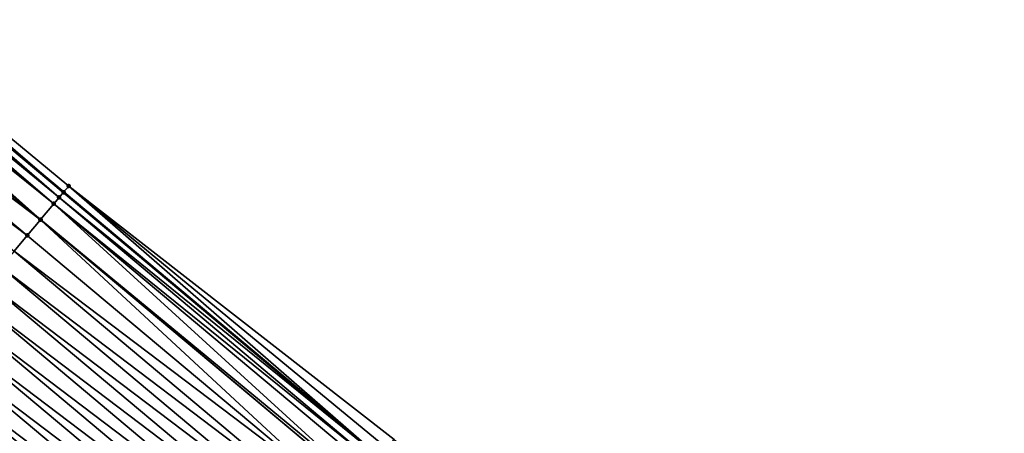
# Model space of a CAD drawing. Header units: feet. Extents: x 2007189 to 2022806, y 818621 to 837694.
# Tile 383 of 656: x 2016533 to 2016581, y 819327 to 819347. Entities that reach past the tile are written whole.
import ezdxf

# ---------------------------------------------------------------- set-up
doc = ezdxf.new("R2010")
doc.units = ezdxf.units.FT
doc.header["$MEASUREMENT"] = 0
for name, color, linetype, lineweight in [('EP_Travel Lane', 172, 'Continuous', 53), ('Road Shots', 141, 'Continuous', 100), ('Road X-Section', 40, 'Continuous', 13)]:
    doc.layers.add(name, color=color, linetype=linetype, lineweight=lineweight)
doc.layers.add('I-77-MM17-21_SB-Surface-Border', color=7, linetype='Continuous')
doc.layers.add('I-77-MM17-21_SB-Surface-TIN', color=7, linetype='Continuous')

msp = doc.modelspace()

# ---------------------------------------------------------------- linework, layer by layer
at = {"layer": 'EP_Travel Lane'}
msp.add_polyline3d([(2016489.559565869, 819377.674227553, 270.3261203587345), (2016504.881901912, 819364.8223237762, 270.560315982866), (2016520.204206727, 819351.9704461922, 270.797772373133), (2016535.526343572, 819339.1187094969, 271.0527361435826), (2016550.848425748, 819326.2670186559, 271.3134064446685), (2016566.170728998, 819313.4151423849, 271.5510221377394), (2016581.493008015, 819300.5632864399, 271.7911614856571), (2016596.840023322, 819287.6751615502, 272.0582540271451), (2016612.121967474, 819274.7761192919, 272.3368764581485), (2016627.40432243, 819261.8767302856, 272.572743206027), (2016642.686517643, 819248.9774761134, 272.8252394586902), (2016657.96883945, 819236.0781150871, 273.0645519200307), (2016673.251180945, 819223.1787374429, 273.3018164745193), (2016688.533488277, 819210.2793886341, 273.5426388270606), (2016703.815714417, 819197.3801083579, 273.7919141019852), (2016719.097995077, 819184.4807820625, 274.0355159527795), (2016734.380056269, 819171.5816410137, 274.3019561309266), (2016749.65505463, 819158.6942299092, 274.5888565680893)], dxfattribs=at)
at = {"layer": 'I-77-MM17-21_SB-Surface-Border', "color": 3, "linetype": 'Continuous', "lineweight": -3}
msp.add_polyline3d([(2016489.732447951, 819377.8802853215, 270.3232260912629), (2016505.054784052, 819365.0283907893, 270.5578926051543), (2016520.377091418, 819352.1765203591, 270.7955601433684), (2016535.778398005, 819339.4191846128, 271.0511854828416), (2016551.562114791, 819327.1172943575, 271.2825340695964), (2016566.804348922, 819314.1698302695, 271.5136050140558), (2016581.665917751, 819300.7693767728, 271.7882463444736), (2016597.013543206, 819287.8806535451, 272.0539932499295), (2016612.295497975, 819274.9816023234, 272.3315104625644), (2016627.577837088, 819262.0822266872, 272.5690261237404), (2016643.827892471, 819250.3289423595, 272.7862371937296), (2016658.787587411, 819237.0475971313, 273.0380198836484), (2016674.392792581, 819224.5300038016, 273.2381648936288), (2016688.707019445, 819210.4848710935, 273.5372030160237), (2016703.989215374, 819197.5856163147, 273.7896226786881), (2016719.916737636, 819185.4502686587, 274.0095461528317), (2016734.553570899, 819171.7871374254, 274.2982413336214), (2016749.827811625, 819158.8992363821, 274.5862957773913)], dxfattribs=at)
at = {"layer": 'I-77-MM17-21_SB-Surface-TIN', "color": 128, "linetype": 'Continuous', "lineweight": -3}
for points in [[(2016519.867940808, 819351.5696257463, 270.802075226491), (2016535.314476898, 819338.8661169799, 271.0527361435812), (2016520.204206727, 819351.9704461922, 270.797772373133)], [(2016520.377091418, 819352.1765203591, 270.7955601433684), (2016520.204206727, 819351.9704461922, 270.797772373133), (2016535.526958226, 819339.1194423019, 271.0527361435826)], [(2016535.526958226, 819339.1194423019, 271.0527361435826), (2016520.204206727, 819351.9704461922, 270.797772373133), (2016535.526343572, 819339.1187094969, 271.0527361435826)], [(2016535.314476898, 819338.8661169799, 271.0527361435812), (2016535.526343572, 819339.1187094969, 271.0527361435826), (2016520.204206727, 819351.9704461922, 270.797772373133)], [(2016520.377091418, 819352.1765203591, 270.7955601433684), (2016535.526958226, 819339.1194423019, 271.0527361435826), (2016535.778398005, 819339.4191846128, 271.0511854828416)], [(2016519.47567992, 819351.101851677, 270.7963644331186), (2016535.056589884, 819338.5586233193, 271.0509605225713), (2016519.734396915, 819351.4103977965, 270.8013706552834)], [(2016519.734396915, 819351.4103977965, 270.8013706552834), (2016535.056589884, 819338.5586233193, 271.0509605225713), (2016519.867940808, 819351.5696257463, 270.802075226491)], [(2016519.867940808, 819351.5696257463, 270.802075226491), (2016535.056589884, 819338.5586233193, 271.0509605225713), (2016535.314476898, 819338.8661169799, 271.0527361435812)], [(2016519.091908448, 819350.6441024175, 270.7857015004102), (2016534.414067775, 819337.7923561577, 271.038798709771), (2016519.47567992, 819351.101851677, 270.7963644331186)], [(2016519.47567992, 819351.101851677, 270.7963644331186), (2016534.414067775, 819337.7923561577, 271.038798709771), (2016535.056589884, 819338.5586233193, 271.0509605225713)], [(2016518.449466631, 819349.8777679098, 270.7651689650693), (2016534.406104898, 819337.7828587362, 271.0385990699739), (2016519.091908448, 819350.6441024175, 270.7857015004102)], [(2016519.091908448, 819350.6441024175, 270.7857015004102), (2016534.406104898, 819337.7828587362, 271.0385990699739), (2016534.414067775, 819337.7923561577, 271.038798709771)], [(2016517.807029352, 819349.1114295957, 270.7441633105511), (2016533.771615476, 819337.0260304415, 271.0193590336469), (2016518.449466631, 819349.8777679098, 270.7651689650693)], [(2016518.449466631, 819349.8777679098, 270.7651689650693), (2016533.771615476, 819337.0260304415, 271.0193590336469), (2016534.406104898, 819337.7828587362, 271.0385990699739)], [(2016517.807029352, 819349.1114295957, 270.7441633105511), (2016533.129175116, 819336.2596947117, 270.998674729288), (2016533.771615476, 819337.0260304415, 271.0193590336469)], [(2016535.778398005, 819339.4191846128, 271.0511854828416), (2016535.526958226, 819339.1194423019, 271.0527361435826), (2016550.857277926, 819326.2775776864, 271.3136759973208)], [(2016535.778398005, 819339.4191846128, 271.0511854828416), (2016551.21259824, 819326.7010159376, 271.3042761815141), (2016551.562114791, 819327.1172943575, 271.2825340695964)], [(2016535.778398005, 819339.4191846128, 271.0511854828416), (2016550.857277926, 819326.2775776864, 271.3136759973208), (2016551.21259824, 819326.7010159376, 271.3042761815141)], [(2016535.314476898, 819338.8661169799, 271.0527361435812), (2016550.848425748, 819326.2670186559, 271.3134064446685), (2016535.526343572, 819339.1187094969, 271.0527361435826)], [(2016535.526958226, 819339.1194423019, 271.0527361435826), (2016535.526343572, 819339.1187094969, 271.0527361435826), (2016550.848425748, 819326.2670186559, 271.3134064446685)], [(2016535.526958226, 819339.1194423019, 271.0527361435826), (2016550.848425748, 819326.2670186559, 271.3134064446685), (2016550.857277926, 819326.2775776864, 271.3136759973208)], [(2016534.414067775, 819337.7923561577, 271.038798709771), (2016549.837122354, 819325.060942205, 271.2940875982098), (2016535.056589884, 819338.5586233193, 271.0509605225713)], [(2016535.056589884, 819338.5586233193, 271.0509605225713), (2016550.612150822, 819325.9851858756, 271.3062117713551), (2016535.314476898, 819338.8661169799, 271.0527361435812)], [(2016535.056589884, 819338.5586233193, 271.0509605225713), (2016550.378742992, 819325.7068822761, 271.3047127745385), (2016550.612150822, 819325.9851858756, 271.3062117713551)], [(2016535.056589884, 819338.5586233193, 271.0509605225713), (2016549.837122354, 819325.060942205, 271.2940875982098), (2016550.378742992, 819325.7068822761, 271.3047127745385)], [(2016535.314476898, 819338.8661169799, 271.0527361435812), (2016550.612150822, 819325.9851858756, 271.3062117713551), (2016550.848425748, 819326.2670186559, 271.3134064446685)], [(2016533.771615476, 819337.0260304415, 271.0193590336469), (2016549.093804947, 819324.1742588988, 271.269319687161), (2016534.406104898, 819337.7828587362, 271.0385990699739)], [(2016534.406104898, 819337.7828587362, 271.0385990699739), (2016549.736233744, 819324.9406043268, 271.2912097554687), (2016534.414067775, 819337.7923561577, 271.038798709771)], [(2016534.406104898, 819337.7828587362, 271.0385990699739), (2016549.093804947, 819324.1742588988, 271.269319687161), (2016549.736233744, 819324.9406043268, 271.2912097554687)], [(2016534.414067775, 819337.7923561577, 271.038798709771), (2016549.736233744, 819324.9406043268, 271.2912097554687), (2016549.837122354, 819325.060942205, 271.2940875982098)], [(2016533.129175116, 819336.2596947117, 270.998674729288), (2016549.093804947, 819324.1742588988, 271.269319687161), (2016533.771615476, 819337.0260304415, 271.0193590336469)], [(2016532.486710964, 819335.4933789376, 270.9804707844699), (2016548.451369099, 819323.407919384, 271.2481645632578), (2016533.129175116, 819336.2596947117, 270.998674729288)], [(2016533.129175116, 819336.2596947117, 270.998674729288), (2016548.451369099, 819323.407919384, 271.2481645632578), (2016549.093804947, 819324.1742588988, 271.269319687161)], [(2016531.84423621, 819334.7270720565, 270.9633721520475), (2016547.808908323, 819322.6416007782, 271.2296082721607), (2016532.486710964, 819335.4933789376, 270.9804707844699)], [(2016532.486710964, 819335.4933789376, 270.9804707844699), (2016547.808908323, 819322.6416007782, 271.2296082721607), (2016548.451369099, 819323.407919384, 271.2481645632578)], [(2016531.201770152, 819333.9607578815, 270.9453669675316), (2016547.166445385, 819321.8752839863, 271.2112774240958), (2016531.84423621, 819334.7270720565, 270.9633721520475)], [(2016531.84423621, 819334.7270720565, 270.9633721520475), (2016547.166445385, 819321.8752839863, 271.2112774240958), (2016547.808908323, 819322.6416007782, 271.2296082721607)], [(2016530.559324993, 819333.1944261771, 270.9251829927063), (2016546.523984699, 819321.1089653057, 271.1927118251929), (2016531.201770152, 819333.9607578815, 270.9453669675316)], [(2016531.201770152, 819333.9607578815, 270.9453669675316), (2016546.523984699, 819321.1089653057, 271.1927118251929), (2016547.166445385, 819321.8752839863, 271.2112774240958)], [(2016529.916880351, 819332.4280940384, 270.9049450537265), (2016545.881544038, 819320.3426298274, 271.1720584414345), (2016530.559324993, 819333.1944261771, 270.9251829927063)], [(2016530.559324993, 819333.1944261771, 270.9251829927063), (2016545.881544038, 819320.3426298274, 271.1720584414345), (2016546.523984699, 819321.1089653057, 271.1927118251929)], [(2016529.274412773, 819331.6617811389, 270.8870983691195), (2016545.239110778, 819319.5762881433, 271.1506336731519), (2016529.916880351, 819332.4280940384, 270.9049450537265)], [(2016529.916880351, 819332.4280940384, 270.9049450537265), (2016545.239110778, 819319.5762881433, 271.1506336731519), (2016545.881544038, 819320.3426298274, 271.1720584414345)], [(2016528.631943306, 819330.8954698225, 270.8694484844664), (2016544.596658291, 819318.8099625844, 271.1312131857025), (2016529.274412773, 819331.6617811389, 270.8870983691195)], [(2016529.274412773, 819331.6617811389, 270.8870983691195), (2016544.596658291, 819318.8099625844, 271.1312131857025), (2016545.239110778, 819319.5762881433, 271.1506336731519)], [(2016528.631943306, 819330.8954698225, 270.8694484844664), (2016527.98948976, 819330.1291449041, 270.8501260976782), (2016543.954191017, 819318.0436494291, 271.1133343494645)], [(2016528.631943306, 819330.8954698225, 270.8694484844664), (2016543.954191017, 819318.0436494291, 271.1133343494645), (2016544.596658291, 819318.8099625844, 271.1312131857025)], [(2016527.347032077, 819329.3628239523, 270.8312604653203), (2016543.311732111, 819317.2773290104, 271.0945706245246), (2016527.98948976, 819330.1291449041, 270.8501260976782)], [(2016543.954191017, 819318.0436494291, 271.1133343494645), (2016527.98948976, 819330.1291449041, 270.8501260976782), (2016543.311732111, 819317.2773290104, 271.0945706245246)], [(2016526.704564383, 819328.5965111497, 270.8134258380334), (2016542.669263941, 819316.5110168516, 271.076797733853), (2016527.347032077, 819329.3628239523, 270.8312604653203)], [(2016527.347032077, 819329.3628239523, 270.8312604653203), (2016542.669263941, 819316.5110168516, 271.076797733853), (2016543.311732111, 819317.2773290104, 271.0945706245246)], [(2016526.062093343, 819327.8302011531, 270.7959399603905), (2016542.026780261, 819315.7447174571, 271.0606292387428), (2016526.704564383, 819328.5965111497, 270.8134258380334)], [(2016526.704564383, 819328.5965111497, 270.8134258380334), (2016542.026780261, 819315.7447174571, 271.0606292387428), (2016542.669263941, 819316.5110168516, 271.076797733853)], [(2016525.419610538, 819327.0639010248, 270.7796806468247), (2016541.384290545, 819314.9784231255, 271.0450900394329), (2016526.062093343, 819327.8302011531, 270.7959399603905)], [(2016526.062093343, 819327.8302011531, 270.7959399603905), (2016541.384290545, 819314.9784231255, 271.0450900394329), (2016542.026780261, 819315.7447174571, 271.0606292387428)]]:
    msp.add_3dface(points, dxfattribs=at)
at = {"layer": 'Road Shots', "lineweight": 100}
for p in [(2016535.778398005, 819339.4191846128, 271.0511854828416), (2016535.526958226, 819339.1194423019, 271.0527361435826), (2016535.056589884, 819338.5586233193, 271.0509605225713), (2016535.314476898, 819338.8661169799, 271.0527361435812), (2016534.406104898, 819337.7828587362, 271.0385990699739), (2016534.414067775, 819337.7923561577, 271.038798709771), (2016533.771615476, 819337.0260304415, 271.0193590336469)]:
    msp.add_point(p, dxfattribs=at)
at = {"layer": 'Road X-Section', "extrusion": (0.7661092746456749, -0.6425884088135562, 0.01251863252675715), "elevation": 1018392.14202367, "flags": 128}
msp.add_lwpolyline([(1923656.785235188, -12478.8036620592), (1923656.393996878, -12478.80211127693), (1923656.063358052, -12478.80211127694), (1923655.662037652, -12478.8038870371), (1923654.662037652, -12478.81604980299), (1923654.649643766, -12478.81624945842), (1923653.662037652, -12478.83549100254), (1923652.662037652, -12478.85617692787), (1923651.662037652, -12478.87438229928), (1923650.662037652, -12478.89148227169), (1923649.662037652, -12478.90948886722), (1923648.662037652, -12478.9296744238), (1923647.662037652, -12478.94991394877), (1923646.662037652, -12478.96776203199), (1923645.662037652, -12478.9854132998), (1923644.662037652, -12479.00473719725), (1923643.662037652, -12479.02360431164), (1923642.662037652, -12479.04144033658), (1923641.662037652, -12479.05892758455), (1923640.662037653, -12479.07518817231), (1923639.662037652, -12479.09244399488), (1923638.662037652, -12479.10980604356), (1923637.662037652, -12479.12614844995), (1923636.662037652, -12479.14347717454), (1923635.662037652, -12479.16216534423), (1923634.662037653, -12479.17982386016), (1923633.662037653, -12479.19590465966), (1923632.662037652, -12479.21138504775), (1923631.662037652, -12479.22512272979), (1923630.662037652, -12479.23681562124)], dxfattribs=at)

doc.saveas('drawing.dxf')
